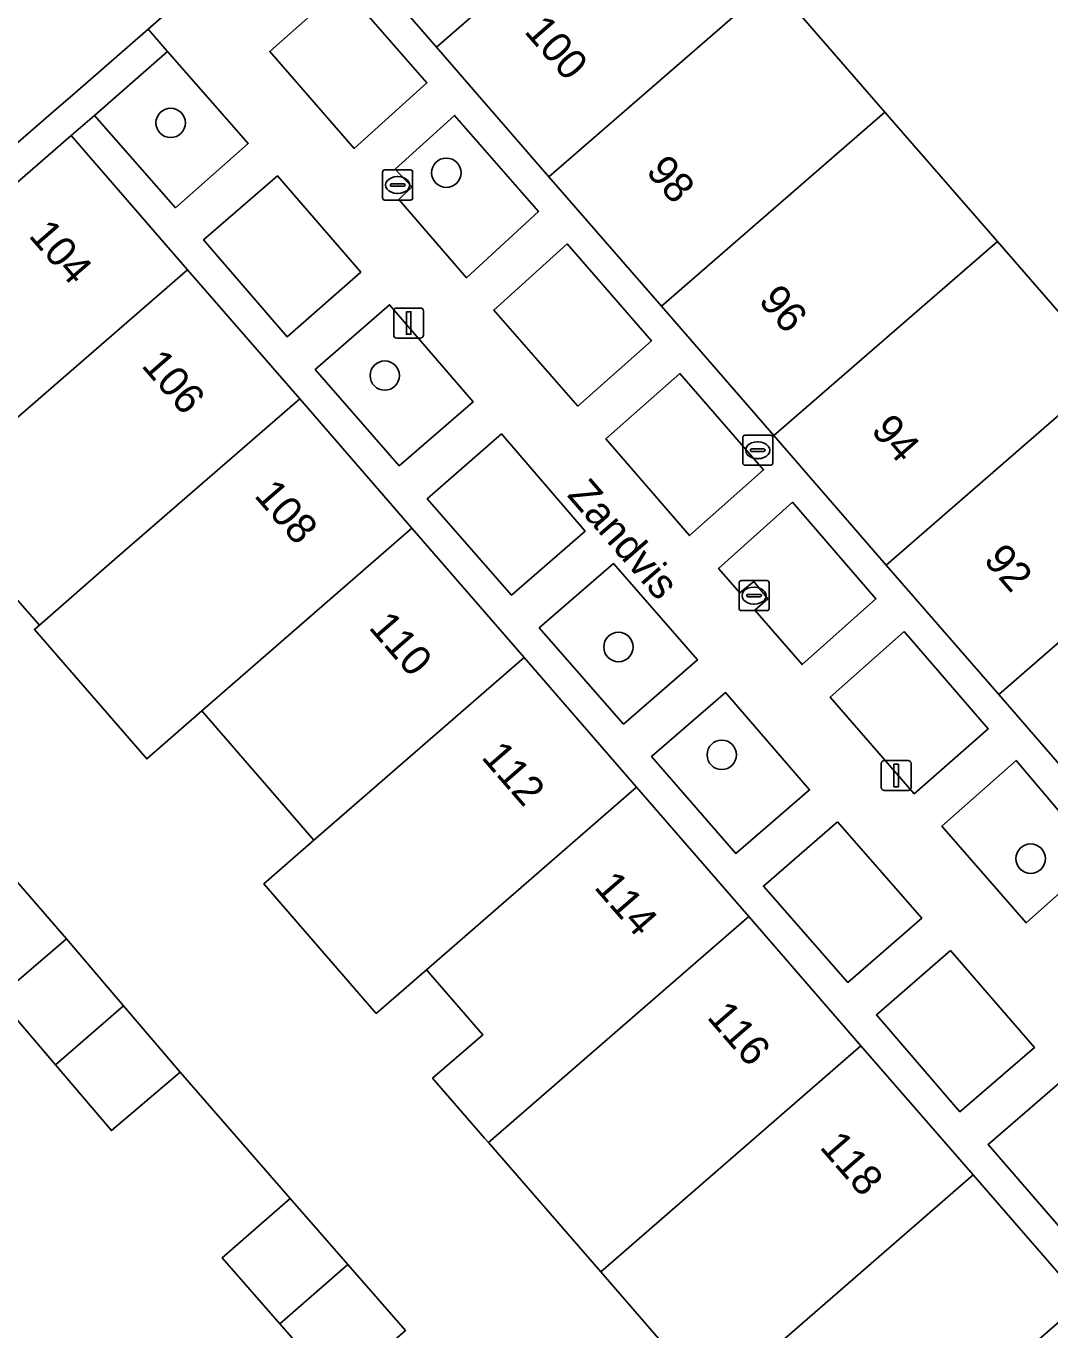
# Model space of a CAD drawing. Extents: x 155887 to 156869, y 383880 to 384678.
# Drawn here: x 156552.97 to 156587.04, y 384289.68 to 384333.07 of the extents above; entities that cross this region are included whole.
import ezdxf

# ---------------------------------------------------------------- set-up
doc = ezdxf.new("R2010")
doc.units = 0
for name, color, linetype in [('IMGEO_Boom', 7, 'Continuous'), ('IMGEO_Brandkraan', 7, 'Continuous'), ('IMGEO_Erf', 7, 'Continuous'), ('IMGEO_Fietspad_gesloten', 7, 'Continuous'), ('IMGEO_Groenvoorziening', 7, 'Continuous'), ('IMGEO_Haag', 7, 'Continuous'), ('IMGEO_Kolk', 7, 'Continuous'), ('IMGEO_Lichtmast', 7, 'Continuous'), ('IMGEO_Openbare_ruimte_label', 7, 'Continuous'), ('IMGEO_Pand', 7, 'Continuous'), ('IMGEO_Pand_nummerreeks', 7, 'Continuous'), ('IMGEO_Rijbaan_lokaal_open', 7, 'Continuous'), ('IMGEO_Voetpad_open', 7, 'Continuous')]:
    doc.layers.add(name, color=color, linetype=linetype)

msp = doc.modelspace()

# ---------------------------------------------------------------- linework, layer by layer
at = {"layer": 'IMGEO_Boom'}
for centre in [(156557.784, 384329.845), (156566.959, 384328.185), (156564.909, 384321.438), (156572.686, 384312.406), (156576.123, 384308.819), (156586.403, 384305.365)]:
    msp.add_circle(centre, 0.489, dxfattribs=at)
at = {"layer": 'IMGEO_Brandkraan'}
for p, q in [((156576.822, 384318.527), (156576.822, 384319.379)), ((156576.897, 384319.453), (156577.749, 384319.453)), ((156577.31, 384319.233), (156577.335, 384319.233)), ((156577.823, 384319.379), (156577.823, 384318.527)), ((156577.081, 384318.947), (156577.081, 384318.959)), ((156577.519, 384318.91), (156577.121, 384318.91)), ((156577.124, 384318.996), (156577.522, 384318.996)), ((156577.565, 384318.959), (156577.565, 384318.947)), ((156577.749, 384318.453), (156576.897, 384318.453)), ((156577.333, 384318.673), (156577.308, 384318.673))]:
    msp.add_line(p, q, dxfattribs=at)
for points in [[(156576.822, 384318.527), (156576.822, 384319.379)], [(156576.897, 384319.453), (156577.749, 384319.453)], [(156577.823, 384319.379), (156577.823, 384318.527)], [(156577.749, 384318.453), (156576.897, 384318.453)]]:
    msp.add_lwpolyline(points, dxfattribs=at)
for centre, radius, start, end in [((156576.899, 384319.377), 0.0765, 91.552, 178.448), ((156576.899, 384319.377), 0.0765, 91.552, 178.448), ((156577.747, 384319.377), 0.0765, 1.552, 88.448), ((156577.747, 384319.377), 0.0765, 1.552, 88.448), ((156577.121, 384318.956), 0.0403, 85.8775, 175.7526), ((156577.118, 384318.946), 0.0366, 178.938, 274.7102), ((156577.522, 384318.953), 0.043, 264.8664, 352.4533), ((156577.526, 384318.958), 0.0386, 1.7309, 96.639), ((156576.899, 384318.529), 0.0765, 181.552, 268.448), ((156576.899, 384318.529), 0.0765, 181.552, 268.448), ((156577.747, 384318.529), 0.0765, 271.552, 358.448), ((156577.747, 384318.529), 0.0765, 271.552, 358.448)]:
    msp.add_arc(centre, radius, start, end, dxfattribs=at)
for centre, major_axis, ratio, start_param, end_param in [((156577.309, 384318.953), (-0.387, 0.002), 0.722429, 4.712389, 7.853982), ((156577.334, 384318.953), (-0.39, 0.002), 0.717154, 1.570796, 4.712389)]:
    msp.add_ellipse(centre, major_axis=major_axis, ratio=ratio, start_param=start_param, end_param=end_param, dxfattribs=at)
at = {"layer": 'IMGEO_Erf'}
for points in [[(156577.808, 384334.516), (156581.552, 384330.207), (156585.295, 384325.899), (156589.037, 384321.591), (156592.781, 384317.282), (156596.523, 384312.976), (156600.181, 384308.765), (156605.004, 384312.939), (156605.528, 384312.335)], [(156573.887, 384289.55), (156572.097, 384291.613), (156568.359, 384295.92), (156568.232, 384296.066), (156566.502, 384298.059), (156568.17, 384299.507), (156566.295, 384301.667), (156564.628, 384300.218), (156560.888, 384304.528), (156562.554, 384305.976), (156558.819, 384310.278), (156556.987, 384308.686), (156553.249, 384312.993), (156553.415, 384313.137), (156552.857, 384313.781)], [(156550.651, 384306.928), (156554.322, 384302.692), (156556.218, 384300.469), (156558.097, 384298.266), (156561.756, 384294.06), (156563.683, 384291.859), (156565.604, 384289.666)]]:
    msp.add_lwpolyline(points, dxfattribs=at)
at = {"layer": 'IMGEO_Fietspad_gesloten'}
msp.add_lwpolyline([(156475.218, 384261.843), (156486.985, 384272.131), (156488.489, 384273.45), (156500, 384283.446), (156507.78, 384290.202), (156508.941, 384291.208), (156509.588, 384291.772), (156511.459, 384293.409), (156514.691, 384296.154), (156515.48, 384296.862), (156553.811, 384330.161), (156554.603, 384330.849), (156557.035, 384332.96), (156558.966, 384334.66)], dxfattribs=at)
at = {"layer": 'IMGEO_Groenvoorziening'}
for points in [[(156563.509, 384334.384), (156561.082, 384332.225), (156563.887, 384328.993), (156566.309, 384331.18)], [(156537.32, 384314.519), (156538.115, 384315.206), (156538.936, 384315.919), (156541.185, 384317.875), (156547.477, 384323.346), (156554.475, 384329.42), (156555.249, 384330.095), (156557.68, 384332.215), (156557.601, 384332.305), (156557.035, 384332.96), (156554.603, 384330.849), (156553.811, 384330.161), (156515.48, 384296.862), (156514.691, 384296.154), (156511.459, 384293.409), (156512.127, 384292.651), (156515.326, 384295.42), (156516.106, 384296.095), (156523.554, 384302.55), (156525.947, 384304.624), (156529.455, 384307.68), (156529.456, 384307.681)], [(156557.68, 384332.215), (156555.249, 384330.095), (156557.95, 384327.023), (156560.366, 384329.164)], [(156567.23, 384330.094), (156565.259, 384328.305), (156565.815, 384327.718), (156565.378, 384327.301), (156567.627, 384324.693), (156570.03, 384326.898)], [(156561.339, 384328.086), (156558.883, 384325.958), (156561.662, 384322.722), (156564.113, 384324.882)], [(156570.974, 384325.82), (156568.534, 384323.619), (156571.336, 384320.42), (156573.784, 384322.599)], [(156565.069, 384323.795), (156562.591, 384321.635), (156565.39, 384318.437), (156567.849, 384320.56)], [(156574.729, 384321.509), (156572.267, 384319.33), (156575.045, 384316.112), (156577.513, 384318.305)], [(156568.793, 384319.495), (156566.32, 384317.334), (156569.127, 384314.129), (156571.574, 384316.264)], [(156578.476, 384317.225), (156576.018, 384315.023), (156576.726, 384314.211), (156577.187, 384314.585), (156577.657, 384314.004), (156577.225, 384313.634), (156578.798, 384311.824), (156581.251, 384314.014)], [(156572.526, 384315.185), (156570.048, 384313.04), (156572.859, 384309.845), (156575.315, 384311.976)], [(156582.189, 384312.923), (156579.733, 384310.736), (156582.529, 384307.525), (156584.99, 384309.687)], [(156576.252, 384310.891), (156573.788, 384308.759), (156576.59, 384305.537), (156579.048, 384307.654)], [(156585.92, 384308.635), (156583.452, 384306.45), (156586.252, 384303.231), (156588.671, 384305.378)], [(156579.976, 384306.592), (156577.514, 384304.454), (156580.321, 384301.248), (156582.78, 384303.385)], [(156583.735, 384302.311), (156581.268, 384300.165), (156584.048, 384296.942), (156586.53, 384299.082)], [(156587.453, 384297.983), (156584.985, 384295.855), (156588.92, 384291.314), (156591.379, 384293.459)]]:
    msp.add_lwpolyline(points, close=True, dxfattribs=at)
at = {"layer": 'IMGEO_Haag'}
msp.add_lwpolyline([(156537.32, 384314.519), (156538.115, 384315.206), (156538.936, 384315.919), (156541.185, 384317.875), (156547.477, 384323.346), (156554.475, 384329.42), (156555.249, 384330.095), (156557.68, 384332.215), (156557.601, 384332.305), (156557.035, 384332.96), (156554.603, 384330.849), (156553.811, 384330.161), (156515.48, 384296.862), (156514.691, 384296.154), (156511.459, 384293.409), (156512.127, 384292.651), (156515.326, 384295.42), (156516.106, 384296.095), (156523.554, 384302.55), (156525.947, 384304.624), (156529.455, 384307.68), (156529.456, 384307.681)], close=True, dxfattribs=at)
at = {"layer": 'IMGEO_Kolk'}
for p, q in [((156564.837, 384327.352), (156564.837, 384328.204)), ((156564.912, 384328.278), (156565.764, 384328.278)), ((156565.325, 384328.058), (156565.35, 384328.058)), ((156565.838, 384328.204), (156565.838, 384327.352)), ((156565.096, 384327.772), (156565.096, 384327.784)), ((156565.534, 384327.735), (156565.136, 384327.735)), ((156565.139, 384327.821), (156565.537, 384327.821)), ((156565.348, 384327.498), (156565.323, 384327.498)), ((156565.58, 384327.784), (156565.58, 384327.772)), ((156565.764, 384327.278), (156564.912, 384327.278)), ((156576.699, 384313.69), (156576.699, 384314.542)), ((156576.774, 384314.616), (156577.626, 384314.616)), ((156577.7, 384314.542), (156577.7, 384313.69)), ((156576.958, 384314.11), (156576.958, 384314.122)), ((156577.396, 384314.073), (156576.998, 384314.073)), ((156577.001, 384314.159), (156577.399, 384314.159)), ((156577.187, 384314.396), (156577.212, 384314.396)), ((156577.442, 384314.122), (156577.442, 384314.11)), ((156577.626, 384313.616), (156576.774, 384313.616)), ((156577.21, 384313.836), (156577.185, 384313.836))]:
    msp.add_line(p, q, dxfattribs=at)
for points in [[(156564.837, 384327.352), (156564.837, 384328.204)], [(156564.912, 384328.278), (156565.764, 384328.278)], [(156565.838, 384328.204), (156565.838, 384327.352)], [(156565.764, 384327.278), (156564.912, 384327.278)], [(156576.699, 384313.69), (156576.699, 384314.542)], [(156576.774, 384314.616), (156577.626, 384314.616)], [(156577.7, 384314.542), (156577.7, 384313.69)], [(156577.626, 384313.616), (156576.774, 384313.616)]]:
    msp.add_lwpolyline(points, dxfattribs=at)
for centre, radius, start, end in [((156564.914, 384328.202), 0.0765, 91.552, 178.448), ((156564.914, 384328.202), 0.0765, 91.552, 178.448), ((156565.762, 384328.202), 0.0765, 1.552, 88.448), ((156565.762, 384328.202), 0.0765, 1.552, 88.448), ((156565.136, 384327.781), 0.0403, 85.8775, 175.7526), ((156565.133, 384327.771), 0.0366, 178.938, 274.7102), ((156565.537, 384327.778), 0.043, 264.8664, 352.4533), ((156565.541, 384327.783), 0.0386, 1.7309, 96.639), ((156564.914, 384327.354), 0.0765, 181.552, 268.448), ((156564.914, 384327.354), 0.0765, 181.552, 268.448), ((156565.762, 384327.354), 0.0765, 271.552, 358.448), ((156565.762, 384327.354), 0.0765, 271.552, 358.448), ((156576.776, 384314.54), 0.0765, 91.552, 178.448), ((156576.776, 384314.54), 0.0765, 91.552, 178.448), ((156577.624, 384314.54), 0.0765, 1.552, 88.448), ((156577.624, 384314.54), 0.0765, 1.552, 88.448), ((156576.998, 384314.119), 0.0403, 85.8775, 175.7526), ((156576.995, 384314.109), 0.0366, 178.938, 274.7102), ((156577.399, 384314.116), 0.043, 264.8664, 352.4533), ((156577.403, 384314.121), 0.0386, 1.7309, 96.639), ((156576.776, 384313.692), 0.0765, 181.552, 268.448), ((156576.776, 384313.692), 0.0765, 181.552, 268.448), ((156577.624, 384313.692), 0.0765, 271.552, 358.448), ((156577.624, 384313.692), 0.0765, 271.552, 358.448)]:
    msp.add_arc(centre, radius, start, end, dxfattribs=at)
for centre, major_axis, ratio, start_param, end_param in [((156565.324, 384327.778), (-0.387, 0.002), 0.722429, 4.712389, 7.853982), ((156565.349, 384327.778), (-0.39, 0.002), 0.717154, 1.570796, 4.712389), ((156577.186, 384314.116), (-0.387, 0.002), 0.722429, 4.712389, 7.853982), ((156577.211, 384314.116), (-0.39, 0.002), 0.717154, 1.570796, 4.712389)]:
    msp.add_ellipse(centre, major_axis=major_axis, ratio=ratio, start_param=start_param, end_param=end_param, dxfattribs=at)
at = {"layer": 'IMGEO_Lichtmast'}
for p, q in [((156565.208, 384322.785), (156565.208, 384323.585)), ((156565.208, 384323.585), (156565.208, 384322.785)), ((156565.308, 384323.685), (156566.098, 384323.685)), ((156566.098, 384323.685), (156565.308, 384323.685)), ((156566.198, 384323.585), (156566.198, 384322.785)), ((156566.198, 384322.785), (156566.198, 384323.585)), ((156566.098, 384322.685), (156565.308, 384322.685)), ((156565.308, 384322.685), (156566.098, 384322.685)), ((156581.433, 384307.731), (156581.433, 384308.531)), ((156581.433, 384308.531), (156581.433, 384307.731)), ((156581.533, 384308.631), (156582.323, 384308.631)), ((156582.323, 384308.631), (156581.533, 384308.631)), ((156582.423, 384308.531), (156582.423, 384307.731)), ((156582.423, 384307.731), (156582.423, 384308.531)), ((156582.323, 384307.631), (156581.533, 384307.631)), ((156581.533, 384307.631), (156582.323, 384307.631))]:
    msp.add_line(p, q, dxfattribs=at)
for points in [[(156565.628, 384323.56), (156565.778, 384323.56), (156565.778, 384322.81), (156565.628, 384322.81), (156565.628, 384323.56)], [(156581.853, 384308.506), (156582.003, 384308.506), (156582.003, 384307.756), (156581.853, 384307.756), (156581.853, 384308.506)]]:
    msp.add_lwpolyline(points, dxfattribs=at)
for centre, start, end in [((156565.308, 384323.585), 90, 180), ((156565.308, 384323.585), 90, 180), ((156566.098, 384323.585), 0, 90), ((156566.098, 384323.585), 360, 90), ((156565.308, 384322.785), 180, 270), ((156565.308, 384322.785), 180, 270), ((156566.098, 384322.785), 270, 0), ((156566.098, 384322.785), 270, 0), ((156581.533, 384308.531), 90, 180), ((156581.533, 384308.531), 90, 180), ((156582.323, 384308.531), 0, 90), ((156582.323, 384308.531), 360, 90), ((156581.533, 384307.731), 180, 270), ((156581.533, 384307.731), 180, 270), ((156582.323, 384307.731), 270, 0), ((156582.323, 384307.731), 270, 0)]:
    msp.add_arc(centre, 0.1, start, end, dxfattribs=at)
at = {"layer": 'IMGEO_Pand'}
for points in [[(156574.066, 384338.823), (156573.567, 384339.398), (156570.287, 384343.172), (156562.844, 384336.719), (156566.63, 384332.362)], [(156574.066, 384338.823), (156566.63, 384332.362), (156570.371, 384328.055), (156577.808, 384334.516)], [(156581.552, 384330.207), (156577.808, 384334.516), (156570.371, 384328.055), (156574.116, 384323.746)], [(156581.552, 384330.207), (156574.116, 384323.746), (156577.858, 384319.439), (156585.295, 384325.899)], [(156558.345, 384324.961), (156554.475, 384329.42), (156547.477, 384323.346), (156549.362, 384321.175), (156551.247, 384319.004), (156551.351, 384318.884)], [(156577.858, 384319.439), (156581.6, 384315.132), (156589.037, 384321.591), (156585.295, 384325.899)], [(156562.08, 384320.659), (156558.345, 384324.961), (156551.351, 384318.884), (156549.684, 384317.435), (156552.857, 384313.781), (156553.415, 384313.137), (156555.921, 384315.313)], [(156585.344, 384310.823), (156592.781, 384317.282), (156589.037, 384321.591), (156581.6, 384315.132)], [(156565.814, 384316.357), (156562.08, 384320.659), (156555.921, 384315.313), (156553.415, 384313.137), (156553.249, 384312.993), (156556.987, 384308.686), (156558.819, 384310.278)], [(156585.344, 384310.823), (156589.086, 384306.515), (156596.523, 384312.976), (156592.781, 384317.282)], [(156558.819, 384310.278), (156562.554, 384305.976), (156569.548, 384312.055), (156565.814, 384316.357)], [(156573.288, 384307.746), (156569.548, 384312.055), (156562.554, 384305.976), (156560.888, 384304.528), (156564.628, 384300.218), (156566.295, 384301.667)], [(156573.288, 384307.746), (156566.295, 384301.667), (156568.17, 384299.507), (156566.502, 384298.059), (156568.232, 384296.066), (156568.359, 384295.92), (156577.022, 384303.444)], [(156568.359, 384295.92), (156572.097, 384291.613), (156580.756, 384299.142), (156577.022, 384303.444)], [(156553.953, 384298.501), (156556.218, 384300.469), (156554.322, 384302.692), (156552.039, 384300.745)], [(156553.953, 384298.501), (156555.814, 384296.319), (156558.097, 384298.266), (156556.218, 384300.469)], [(156584.49, 384294.84), (156580.756, 384299.142), (156572.097, 384291.613), (156573.887, 384289.55), (156575.678, 384287.487), (156575.826, 384287.317)], [(156588.136, 384290.64), (156584.49, 384294.84), (156575.826, 384287.317), (156573.187, 384285.026), (156572.242, 384284.206), (156572.625, 384283.766), (156575.908, 384279.994)], [(156563.683, 384291.859), (156561.756, 384294.06), (156559.499, 384292.084), (156561.419, 384289.892)], [(156563.683, 384291.859), (156561.419, 384289.892), (156563.347, 384287.69), (156565.604, 384289.666)]]:
    msp.add_lwpolyline(points, close=True, dxfattribs=at)
at = {"layer": 'IMGEO_Rijbaan_lokaal_open'}
msp.add_lwpolyline([(156563.347, 384287.69), (156561.419, 384289.892), (156559.499, 384292.084), (156561.756, 384294.06), (156558.097, 384298.266), (156555.814, 384296.319), (156553.953, 384298.501), (156552.039, 384300.745), (156554.322, 384302.692), (156550.651, 384306.928)], dxfattribs=at)
at = {"layer": 'IMGEO_Voetpad_open'}
for points in [[(156592.893, 384286.763), (156589.934, 384290.204), (156592.406, 384292.326), (156595.368, 384288.922), (156597.278, 384290.58), (156594.327, 384293.996), (156596.753, 384296.113), (156599.708, 384292.702), (156600.488, 384293.386), (156597.548, 384296.785), (156596.536, 384297.941), (156592.809, 384302.231), (156589.086, 384306.515), (156585.344, 384310.823), (156581.6, 384315.132), (156577.858, 384319.439), (156574.116, 384323.746), (156570.371, 384328.055), (156566.63, 384332.362), (156562.844, 384336.719)], [(156558.966, 384334.66), (156557.035, 384332.96), (156557.601, 384332.305), (156557.68, 384332.215), (156560.366, 384329.164), (156557.95, 384327.023), (156555.249, 384330.095), (156554.475, 384329.42), (156558.345, 384324.961), (156562.08, 384320.659), (156565.814, 384316.357), (156569.548, 384312.055), (156573.288, 384307.746), (156577.022, 384303.444), (156580.756, 384299.142), (156584.49, 384294.84), (156588.136, 384290.64), (156589.163, 384289.478)]]:
    msp.add_lwpolyline(points, dxfattribs=at)
for points in [[(156563.887, 384328.993), (156561.082, 384332.225), (156563.509, 384334.384), (156566.309, 384331.18)], [(156565.378, 384327.301), (156565.815, 384327.718), (156565.259, 384328.305), (156567.23, 384330.094), (156570.03, 384326.898), (156567.627, 384324.693)], [(156561.662, 384322.722), (156558.883, 384325.958), (156561.339, 384328.086), (156564.113, 384324.882)], [(156568.534, 384323.619), (156570.974, 384325.82), (156573.784, 384322.599), (156571.336, 384320.42)], [(156565.39, 384318.437), (156562.591, 384321.635), (156565.069, 384323.795), (156567.849, 384320.56)], [(156572.267, 384319.33), (156574.729, 384321.509), (156577.513, 384318.305), (156575.045, 384316.112)], [(156569.127, 384314.129), (156566.32, 384317.334), (156568.793, 384319.495), (156571.574, 384316.264)], [(156577.225, 384313.634), (156577.657, 384314.004), (156577.187, 384314.585), (156576.726, 384314.211), (156576.018, 384315.023), (156578.476, 384317.225), (156581.251, 384314.014), (156578.798, 384311.824)], [(156572.859, 384309.845), (156570.048, 384313.04), (156572.526, 384315.185), (156575.315, 384311.976)], [(156582.189, 384312.923), (156584.99, 384309.687), (156582.529, 384307.525), (156579.733, 384310.736)], [(156579.048, 384307.654), (156576.59, 384305.537), (156573.788, 384308.759), (156576.252, 384310.891)], [(156583.452, 384306.45), (156585.92, 384308.635), (156588.671, 384305.378), (156586.252, 384303.231)], [(156579.976, 384306.592), (156582.78, 384303.385), (156580.321, 384301.248), (156577.514, 384304.454)], [(156583.735, 384302.311), (156586.53, 384299.082), (156584.048, 384296.942), (156581.268, 384300.165)], [(156587.453, 384297.983), (156591.379, 384293.459), (156588.92, 384291.314), (156584.985, 384295.855)], [(156571.506, 384274.157), (156589.163, 384289.478), (156588.136, 384290.64), (156575.908, 384279.994), (156570.802, 384275.536), (156570.129, 384274.949), (156567.876, 384273.013), (156567.118, 384272.353), (156561.989, 384267.889), (156549.742, 384257.27), (156548.914, 384256.57), (156545.764, 384253.8), (156546.774, 384252.671), (156549.928, 384255.411), (156552.862, 384252.007), (156553.69, 384252.71), (156550.727, 384256.128), (156568.496, 384271.537)]]:
    msp.add_lwpolyline(points, close=True, dxfattribs=at)

# ---------------------------------------------------------------- texts
at = {"layer": 'IMGEO_Openbare_ruimte_label'}
msp.add_text('Zandvis', height=1, rotation=310.9057, dxfattribs=at).set_placement((156570.952, 384317.447))
at = {"layer": 'IMGEO_Pand_nummerreeks'}
for s, rotation, p in [('100', 310.9855, (156569.523, 384332.874)), ('98', 310.9855, (156573.571, 384328.216)), ('104', 310.9605, (156553.03, 384326.081)), ('96', 310.9855, (156577.315, 384323.907)), ('106', 310.9605, (156556.782, 384321.758)), ('94', 310.9855, (156581.06, 384319.596)), ('108', 310.9605, (156560.536, 384317.433)), ('92', 310.9855, (156584.804, 384315.287)), ('110', 310.9579, (156564.347, 384313.042)), ('112', 310.9579, (156568.095, 384308.725)), ('114', 310.9579, (156571.849, 384304.399)), ('116', 310.9579, (156575.601, 384300.077)), ('118', 310.9605, (156579.354, 384295.752))]:
    msp.add_text(s, height=1, rotation=rotation, dxfattribs=at).set_placement(p)

doc.saveas('drawing.dxf')
